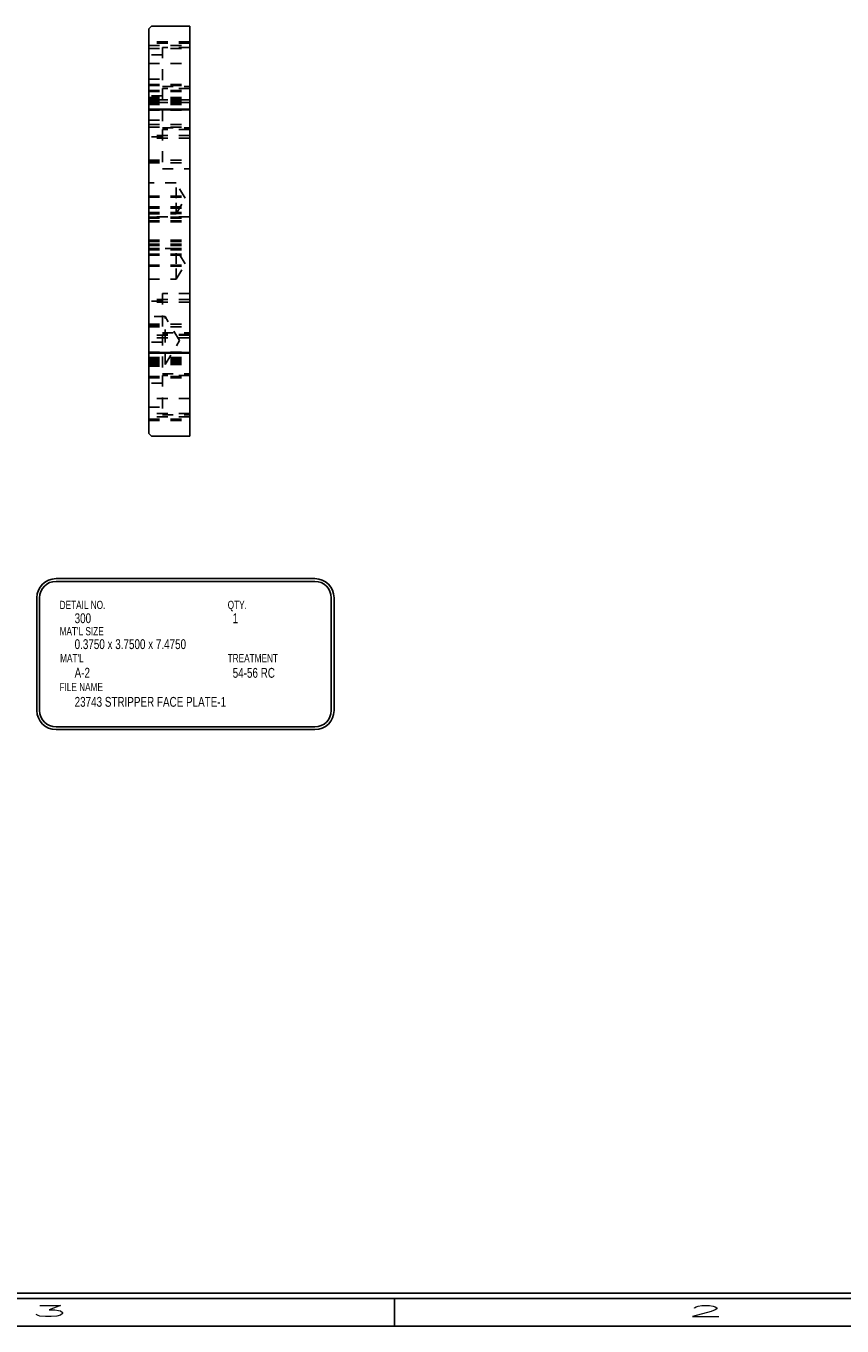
# Model space of a CAD drawing. Header units: inches. Extents: x 1802 to 2468, y -208 to -72.
# Tile 514 of 595: x 2338 to 2345, y -183 to -171. Entities that reach past the tile are written whole.
import ezdxf

# ---------------------------------------------------------------- set-up
doc = ezdxf.new("R2010")
doc.units = ezdxf.units.IN
doc.header["$LTSCALE"] = 0.5
doc.header["$MEASUREMENT"] = 0
doc.linetypes.add('HIDDEN', pattern=[0.225, 0.15, -0.075])
for name, color, linetype in [('SID-M-D', 42, 'Continuous'), ('SID-M-H', 4, 'HIDDEN'), ('SID-M-M', 233, 'Continuous'), ('SID-M-S', 105, 'Continuous')]:
    doc.layers.add(name, color=color, linetype=linetype)
doc.styles.add('R', font='ROMAND.SHX')
doc.styles.add('SLDTEXTSTYLE0', font='TXT', dxfattribs={"width": 0.595745})

# ---------------------------------------------------------------- blocks, each defined once
blk = doc.blocks.new('*U9')
at = {"layer": 'SID-M-S'}
for p, q in [((-34, -0.25), (0, -0.25)), ((-34, -0.3), (0, -0.3)), ((-11, -0.3), (-11, -0.55)), ((-34, -0.55), (0, -0.55))]:
    blk.add_line(p, q, dxfattribs=at)
at = {"layer": 'SID-M-D', "style": 'R', "width": 4}
for s, p in [('3', (-14.327, -0.464)), ('2', (-8.327, -0.464))]:
    blk.add_text(s, height=0.1, dxfattribs=at).set_placement(p)

msp = doc.modelspace()

# ---------------------------------------------------------------- linework, layer by layer
at = {"layer": 'SID-M-H'}
for p, q in [((2339.13013, -170.90745), (2338.75513, -170.90745)), ((2339.13013, -170.9202), (2338.75513, -170.9202)), ((2338.75513, -170.94295), (2339.13013, -170.94295)), ((2338.75513, -170.97045), (2339.13013, -170.97045)), ((2338.88013, -170.95945), (2338.88013, -171.31845)), ((2339.13013, -170.95945), (2338.88013, -170.95945)), ((2338.88013, -171.02845), (2338.75513, -171.02845)), ((2338.75513, -171.1077), (2339.13013, -171.1077)), ((2338.75513, -171.24945), (2338.88013, -171.24945)), ((2338.75513, -171.29895), (2339.13013, -171.29895)), ((2338.75513, -171.30895), (2339.13013, -171.30895)), ((2338.75513, -171.30895), (2339.13013, -171.30895)), ((2338.88013, -171.31845), (2339.13013, -171.31845)), ((2338.88013, -171.33445), (2338.88013, -171.69345)), ((2339.13013, -171.33445), (2338.88013, -171.33445)), ((2338.75513, -171.35295), (2339.13013, -171.35295)), ((2338.75513, -171.35295), (2339.13013, -171.35295)), ((2338.75513, -171.36295), (2339.13013, -171.36295)), ((2338.88013, -171.40345), (2338.75513, -171.40345)), ((2338.75513, -171.41895), (2339.13013, -171.41895)), ((2338.75513, -171.41895), (2339.13013, -171.41895)), ((2338.75513, -171.42495), (2339.13013, -171.42495)), ((2338.75513, -171.42895), (2339.13013, -171.42895)), ((2338.75513, -171.43495), (2339.13013, -171.43495)), ((2338.75513, -171.43495), (2339.13013, -171.43495)), ((2339.13013, -171.43895), (2338.75513, -171.43895)), ((2338.75513, -171.44895), (2339.13013, -171.44895)), ((2338.75513, -171.45895), (2339.13013, -171.45895)), ((2338.75513, -171.45895), (2339.13013, -171.45895)), ((2339.13013, -171.46345), (2338.75513, -171.46345)), ((2338.75513, -171.4728), (2339.13013, -171.4728)), ((2338.75513, -171.4828), (2339.13013, -171.4828)), ((2338.75513, -171.4828), (2339.13013, -171.4828)), ((2338.75513, -171.53316), (2339.13013, -171.53316)), ((2338.75513, -171.62445), (2338.88013, -171.62445)), ((2338.75513, -171.66445), (2339.13013, -171.66445)), ((2338.75513, -171.68895), (2339.13013, -171.68895)), ((2338.88013, -171.69345), (2339.13013, -171.69345)), ((2339.13013, -171.76395), (2338.75513, -171.76395)), ((2338.88013, -171.77845), (2338.75513, -171.77845)), ((2339.13013, -171.78845), (2338.75513, -171.78845)), ((2338.88013, -171.70945), (2338.88013, -172.06845)), ((2339.13013, -171.70945), (2338.88013, -171.70945)), ((2338.75513, -171.98945), (2339.13013, -171.98945)), ((2338.75513, -171.99945), (2338.88013, -171.99945)), ((2338.75513, -172.01395), (2339.13013, -172.01395)), ((2338.88013, -172.06845), (2339.13013, -172.06845)), ((2339.00513, -172.19832), (2338.75513, -172.19832)), ((2339.00513, -172.33895), (2339.00513, -172.19832)), ((2339.08963, -172.33895), (2339.00513, -172.19832)), ((2338.75513, -172.31895), (2339.13013, -172.31895)), ((2338.75513, -172.31895), (2339.13013, -172.31895)), ((2338.75513, -172.32895), (2339.13013, -172.32895)), ((2338.75513, -172.4178), (2339.13013, -172.4178)), ((2338.75513, -172.4178), (2339.13013, -172.4178)), ((2339.00513, -172.47957), (2339.00513, -172.33895)), ((2339.00513, -172.47957), (2339.08963, -172.33895)), ((2338.75513, -172.4278), (2339.13013, -172.4278)), ((2338.75513, -172.46895), (2339.13013, -172.46895)), ((2338.75513, -172.46895), (2339.13013, -172.46895)), ((2338.75513, -172.47895), (2339.13013, -172.47895)), ((2338.75513, -172.47957), (2339.00513, -172.47957)), ((2339.13013, -172.50856), (2338.75513, -172.50856)), ((2338.75513, -172.51035), (2339.13013, -172.51035)), ((2338.75513, -172.51035), (2339.13013, -172.51035)), ((2338.75513, -172.51215), (2339.13013, -172.51215)), ((2338.75513, -172.5174), (2339.13013, -172.5174)), ((2338.75513, -172.5174), (2339.13013, -172.5174)), ((2338.75513, -172.52123), (2339.13013, -172.52123)), ((2338.75513, -172.52123), (2339.13013, -172.52123)), ((2338.75513, -172.54495), (2339.13013, -172.54495)), ((2338.75513, -172.54495), (2339.13013, -172.54495)), ((2338.75513, -172.55495), (2339.13013, -172.55495)), ((2338.75513, -172.72295), (2339.13013, -172.72295)), ((2338.75513, -172.73295), (2339.13013, -172.73295)), ((2338.75513, -172.73295), (2339.13013, -172.73295)), ((2338.75513, -172.75666), (2339.13013, -172.75666)), ((2338.75513, -172.75666), (2339.13013, -172.75666)), ((2338.75513, -172.7605), (2339.13013, -172.7605)), ((2338.75513, -172.7605), (2339.13013, -172.7605)), ((2338.75513, -172.76575), (2339.13013, -172.76575)), ((2338.75513, -172.76754), (2339.13013, -172.76754)), ((2338.75513, -172.76754), (2339.13013, -172.76754)), ((2338.75513, -172.76933), (2339.13013, -172.76933)), ((2339.00513, -172.79832), (2338.75513, -172.79832)), ((2338.75513, -172.79895), (2339.13013, -172.79895)), ((2338.75513, -172.80895), (2339.13013, -172.80895)), ((2338.75513, -172.80895), (2339.13013, -172.80895)), ((2338.75513, -172.85009), (2339.13013, -172.85009)), ((2338.75513, -172.86009), (2339.13013, -172.86009)), ((2338.75513, -172.86009), (2339.13013, -172.86009)), ((2339.00513, -172.93895), (2339.00513, -172.79832)), ((2339.08963, -172.93895), (2339.00513, -172.79832)), ((2338.75513, -172.94895), (2339.13013, -172.94895)), ((2338.75513, -172.95895), (2339.13013, -172.95895)), ((2338.75513, -172.95895), (2339.13013, -172.95895)), ((2339.00513, -173.07957), (2339.00513, -172.93895)), ((2339.00513, -173.07957), (2339.08963, -172.93895)), ((2338.75513, -173.07957), (2339.00513, -173.07957)), ((2338.88013, -173.20945), (2338.88013, -173.56845)), ((2339.13013, -173.20945), (2338.88013, -173.20945)), ((2339.13013, -173.26395), (2338.75513, -173.26395)), ((2338.88013, -173.27845), (2338.75513, -173.27845)), ((2339.13013, -173.28845), (2338.75513, -173.28845)), ((2338.90513, -173.4202), (2338.75513, -173.4202)), ((2338.75513, -173.48945), (2339.13013, -173.48945)), ((2338.90513, -173.63895), (2338.90513, -173.4202)), ((2339.03657, -173.63895), (2338.90513, -173.4202)), ((2338.75513, -173.49945), (2338.88013, -173.49945)), ((2338.75513, -173.51395), (2339.13013, -173.51395)), ((2339.13013, -173.58895), (2338.75513, -173.58895)), ((2338.88013, -173.56845), (2339.13013, -173.56845)), ((2338.88013, -173.58445), (2338.88013, -173.94345)), ((2339.13013, -173.58445), (2338.88013, -173.58445)), ((2339.13013, -173.61345), (2338.75513, -173.61345)), ((2338.88013, -173.65345), (2338.75513, -173.65345)), ((2338.90513, -173.8577), (2338.90513, -173.63895)), ((2338.90513, -173.8577), (2339.03657, -173.63895)), ((2338.75513, -173.74473), (2339.13013, -173.74473)), ((2338.75513, -173.79509), (2339.13013, -173.79509)), ((2338.75513, -173.79509), (2339.13013, -173.79509)), ((2338.75513, -173.80509), (2339.13013, -173.80509)), ((2338.75513, -173.81445), (2339.13013, -173.81445)), ((2338.75513, -173.81895), (2339.13013, -173.81895)), ((2338.75513, -173.81895), (2339.13013, -173.81895)), ((2338.75513, -173.82895), (2339.13013, -173.82895)), ((2338.75513, -173.83895), (2339.13013, -173.83895)), ((2338.75513, -173.84295), (2339.13013, -173.84295)), ((2338.75513, -173.84295), (2339.13013, -173.84295)), ((2338.75513, -173.84895), (2339.13013, -173.84895)), ((2338.75513, -173.85295), (2339.13013, -173.85295)), ((2338.75513, -173.8577), (2338.90513, -173.8577)), ((2338.75513, -173.85895), (2339.13013, -173.85895)), ((2338.75513, -173.85895), (2339.13013, -173.85895)), ((2338.75513, -173.87445), (2338.88013, -173.87445)), ((2338.88013, -173.94345), (2339.13013, -173.94345)), ((2338.88013, -173.95945), (2338.88013, -174.31845)), ((2339.13013, -173.95945), (2338.88013, -173.95945)), ((2338.75513, -173.96895), (2339.13013, -173.96895)), ((2338.75513, -173.96895), (2339.13013, -173.96895)), ((2338.75513, -173.97895), (2339.13013, -173.97895)), ((2338.88013, -174.02845), (2338.75513, -174.02845)), ((2339.13013, -174.1702), (2338.75513, -174.1702)), ((2338.75513, -174.24945), (2338.88013, -174.24945)), ((2339.13013, -174.30745), (2338.75513, -174.30745)), ((2338.88013, -174.31845), (2339.13013, -174.31845)), ((2339.13013, -174.33495), (2338.75513, -174.33495)), ((2338.75513, -174.3577), (2339.13013, -174.3577)), ((2338.75513, -174.37045), (2339.13013, -174.37045))]:
    msp.add_line(p, q, dxfattribs=at)
at = {"layer": 'SID-M-M'}
for p, q in [((2337.90817, -175.81541), (2340.27415, -175.81541)), ((2337.90817, -175.84041), (2340.27415, -175.84041)), ((2337.73317, -175.99041), (2337.73317, -177.02093)), ((2337.75817, -175.99041), (2337.75817, -177.02093)), ((2340.42415, -175.99041), (2340.42415, -177.02093)), ((2340.44915, -175.99041), (2340.44915, -177.02093)), ((2337.90817, -177.17093), (2340.27415, -177.17093)), ((2337.90817, -177.19593), (2340.27415, -177.19593))]:
    msp.add_line(p, q, dxfattribs=at)
for centre, radius, start, end in [((2337.90817, -175.99041), 0.175, 90, 180), ((2337.90817, -175.99041), 0.15, 90, 180), ((2340.27415, -175.99041), 0.175, 0, 90), ((2340.27415, -175.99041), 0.15, 0, 90), ((2337.90817, -177.02093), 0.175, 180, 270), ((2337.90817, -177.02093), 0.15, 180, 270), ((2340.27415, -177.02093), 0.15, 270, 0), ((2340.27415, -177.02093), 0.175, 270, 0)]:
    msp.add_arc(centre, radius, start, end, dxfattribs=at)
at = {"layer": 'SID-M-S'}
for p, q in [((2338.78013, -170.76395), (2338.75513, -170.78895)), ((2338.75513, -171.52316), (2338.75513, -170.78895)), ((2338.78013, -170.76395), (2339.13013, -170.76395)), ((2339.13013, -171.52316), (2339.13013, -170.76395)), ((2338.75513, -171.52316), (2339.13013, -171.52316)), ((2338.75513, -171.52978), (2338.75513, -171.52316)), ((2338.75513, -173.74811), (2338.75513, -171.52978)), ((2339.13013, -171.52978), (2338.75513, -171.52978)), ((2339.13013, -171.52978), (2339.13013, -171.52316)), ((2339.13013, -173.74811), (2339.13013, -171.52978)), ((2338.75513, -173.74811), (2339.13013, -173.74811)), ((2338.75513, -173.75473), (2338.75513, -173.74811)), ((2338.75513, -173.75473), (2339.13013, -173.75473)), ((2338.75513, -173.75473), (2338.75513, -174.48895)), ((2339.13013, -173.75473), (2339.13013, -173.74811)), ((2339.13013, -174.51395), (2339.13013, -173.75473)), ((2338.75513, -174.48895), (2338.78013, -174.51395)), ((2339.13013, -174.51395), (2338.78013, -174.51395))]:
    msp.add_line(p, q, dxfattribs=at)

# ---------------------------------------------------------------- block references
at = {"layer": 'SID-M-D'}
msp.add_blockref('*U9', (2352.00183, -182.09685), dxfattribs=at)

# ---------------------------------------------------------------- texts
at = {"layer": 'SID-M-D', "style": 'SLDTEXTSTYLE0', "width": 0.75}
for s, height, p in [('DETAIL NO.', 0.075, (2337.94105, -176.0932)), ('QTY.', 0.075, (2339.47729, -176.0932)), ('300', 0.09, (2338.07799, -176.22248)), ('1', 0.09, (2339.52302, -176.22248)), ("MAT'L SIZE", 0.075, (2337.94105, -176.33331)), ('0.3750 x 3.7500 x 7.4750', 0.09, (2338.07799, -176.45928)), ("MAT'L", 0.075, (2337.94568, -176.57948)), ('TREATMENT', 0.075, (2339.47729, -176.57948)), ('A-2', 0.09, (2338.07799, -176.72052)), ('54-56 RC', 0.09, (2339.52302, -176.72159)), ('FILE NAME', 0.075, (2337.93975, -176.8436)), ('23743 STRIPPER FACE PLATE-1', 0.09, (2338.07799, -176.98662))]:
    msp.add_text(s, height=height, dxfattribs=at).set_placement(p)

doc.saveas('drawing.dxf')
